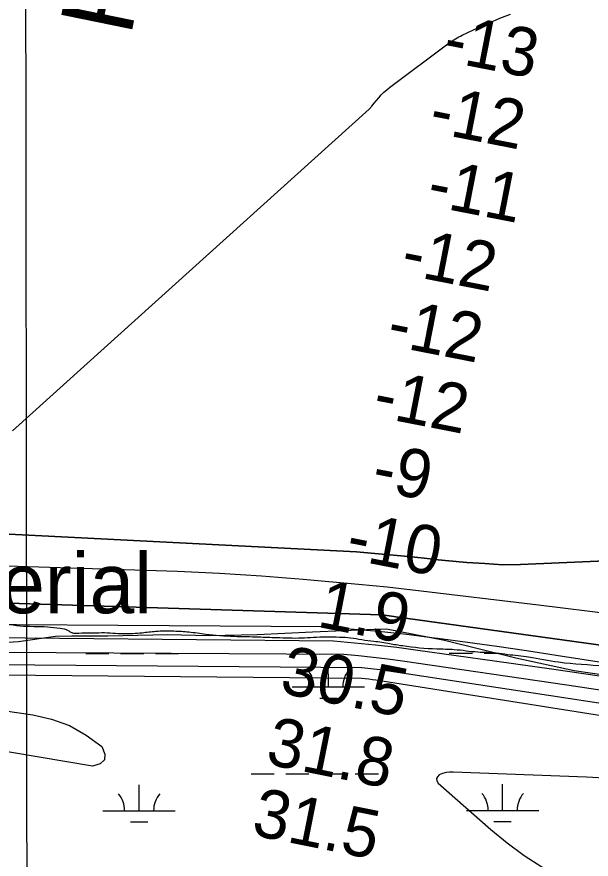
# Model space of a CAD drawing. Extents: x 3297753 to 3335611, y 652252 to 677623.
# Drawn here: x 3328136 to 3328929, y 669779 to 670942 of the extents above; entities that cross this region are included whole.
import ezdxf

# ---------------------------------------------------------------- set-up
doc = ezdxf.new("R2010")
doc.units = 0
for name, color, linetype in [('V-CHAN-NAID', 7, 'Continuous'), ('V-GRID-MAJR', 7, 'Continuous'), ('V-RIVR-EDGE', 7, 'Continuous'), ('V-RIVR-IDEN', 7, 'Continuous'), ('V-RIVR-RANG', 7, 'Continuous'), ('V-SITE-VEGE', 7, 'Continuous'), ('V-TOPO-DPTH', 7, 'Continuous'), ('V-TOPO-MAJR', 7, 'Continuous'), ('V-TOPO-MINR', 7, 'Continuous'), ('V-TOPO-WATR', 7, 'Continuous'), ('V-WETL-SWMP', 7, 'Continuous')]:
    doc.layers.add(name, color=color, linetype=linetype)

msp = doc.modelspace()

# ---------------------------------------------------------------- linework, layer by layer
at = {"layer": 'V-GRID-MAJR'}
msp.add_spline([(3328166.3, 657657.4), (3328162.4, 660686.2), (3328154.4, 666747.6), (3328146.5, 672809), (3328142.5, 675841.7)], degree=3, dxfattribs=at)
at = {"layer": 'V-RIVR-EDGE'}
msp.add_spline([(3327879, 670102.9), (3327909.3, 670104.9), (3327926.7, 670106.1), (3327962.3, 670106.8), (3327996.3, 670108), (3328015, 670108.8), (3328042.3, 670105), (3328062.6, 670102.9), (3328094.5, 670098.6), (3328101.6, 670103.6), (3328106.1, 670108.1), (3328109.9, 670108.1), (3328113.2, 670105.6), (3328121.1, 670103.6), (3328140.9, 670101), (3328178.7, 670099.7), (3328196.1, 670097.6), (3328207.2, 670094.6), (3328211, 670092.1), (3328225.9, 670091.3), (3328237.1, 670091.2), (3328253.7, 670091.6), (3328283.9, 670090.3), (3328309.2, 670091.5), (3328328.3, 670093.5), (3328353.1, 670093.9), (3328373.9, 670092.6), (3328397.1, 670089.6), (3328436.4, 670086.6), (3328470, 670085.7), (3328495.3, 670084.8), (3328529.3, 670084.3), (3328562.9, 670085.9), (3328581.9, 670085.4), (3328597.2, 670084.6), (3328612.6, 670082), (3328629.2, 670079.9), (3328651.1, 670076.5), (3328668.9, 670073.6), (3328716.2, 670069.3), (3328740.2, 670068.4), (3328772.9, 670065), (3328798.2, 670063.7), (3328814, 670061.6), (3328843, 670058.2), (3328884.4, 670051.1), (3328947.8, 670045.6), (3328986.8, 670040.1), (3329014.5, 670034.6), (3329039.8, 670029.6), (3329079.1, 670019.1), (3329124.7, 670008.6), (3329210.5, 669992.7), (3329241.5, 669987.2), (3329286.7, 669980.1), (3329317.8, 669975.4), (3329352.6, 669971.2), (3329396.9, 669965.3), (3329465.7, 669959.7), (3329492.6, 669954.3), (3329527, 669948.8), (3329556, 669942.9), (3329583.8, 669936.2), (3329600.3, 669930), (3329611.5, 669928.7), (3329625.2, 669928.2), (3329648.8, 669927.8), (3329666.6, 669926.1), (3329693.2, 669922.7), (3329774.8, 669908.4), (3329850.2, 669893.7), (3329890, 669886.5), (3329918.9, 669879.8), (3329941.3, 669876.5), (3329962, 669873.1), (3329989.8, 669871), (3330069.4, 669864.5), (3330091.7, 669861.6), (3330120.7, 669856.1), (3330141.9, 669852.8), (3330170.9, 669851), (3330191.6, 669850.2), (3330212.3, 669849.7), (3330238.4, 669846.3), (3330274.1, 669840.4), (3330355.3, 669822.4), (3330381.4, 669820.3), (3330431.1, 669814.7), (3330464.7, 669813.8), (3330513.6, 669809.2), (3330561.2, 669805.7), (3330584, 669804), (3330637.1, 669801), (3330674.4, 669799.6), (3330707.9, 669797.9), (3330749.8, 669792.4), (3330780.4, 669789.8), (3330809, 669786.9), (3330831.4, 669784.7), (3330848.4, 669785.9), (3330866.6, 669789.6), (3330884.9, 669794.6), (3330893.6, 669794.1), (3330906.9, 669793.7), (3330923.4, 669790.7), (3330940.4, 669781.6), (3330946.6, 669780.7), (3330953.3, 669780.3), (3330958.2, 669786.9), (3330962, 669787.7), (3330965.7, 669787.3), (3330967.8, 669783.2), (3330973.1, 669769.5), (3330975.6, 669767), (3330981, 669764.5), (3330984.7, 669767.4), (3330987.6, 669774), (3330991.8, 669777.3), (3331000.1, 669777.7), (3331005.5, 669778.1), (3331011.3, 669781.4), (3331022.1, 669785.1), (3331023.7, 669785.5), (3331026.2, 669782.2), (3331030.3, 669776.4), (3331038.6, 669776.4), (3331044.4, 669776.8), (3331050.2, 669778), (3331054.8, 669778.8), (3331068.9, 669778.4), (3331079.3, 669779.2), (3331088, 669778.7), (3331096.7, 669779.5), (3331100.4, 669778.7), (3331108.2, 669771.2), (3331113.2, 669771.2), (3331121.1, 669772.8), (3331128.1, 669773.6), (3331143.9, 669769), (3331154.7, 669769.9), (3331158.4, 669767.8), (3331164.6, 669760.3), (3331169.6, 669760.3), (3331175.8, 669762.8), (3331180.3, 669762.7), (3331192.8, 669759.4), (3331206, 669756), (3331214.7, 669757.7), (3331223.9, 669763.5), (3331225.9, 669763), (3331237.5, 669752.7), (3331238.8, 669753.1), (3331240, 669760.1), (3331242.5, 669760.5), (3331250.4, 669755.1), (3331256.2, 669749.3), (3331262.4, 669748.4), (3331263.6, 669752.6), (3331269, 669755.1), (3331274.8, 669753.4), (3331290.1, 669744.6), (3331296.8, 669744.6), (3331310.9, 669739.6), (3331321.6, 669738.8), (3331332.4, 669738.3), (3331340.7, 669732.5), (3331349, 669731.2), (3331362.2, 669732), (3331368.9, 669729.1), (3331376.3, 669727.4), (3331379.6, 669728.7), (3331384.2, 669733.2), (3331397.5, 669728.6), (3331436.8, 669724.4), (3331469.1, 669717.3), (3331474.5, 669712.3), (3331486.1, 669701.9), (3331496.4, 669696.1), (3331511.8, 669694.4), (3331531.7, 669691.4), (3331557.3, 669686.8), (3331578.1, 669685.1), (3331588.4, 669685.1), (3331603.3, 669680.9), (3331608.7, 669678.4), (3331618.2, 669678.8), (3331625.7, 669676.3), (3331636.1, 669675.8), (3331657.2, 669675.8), (3331666.3, 669676.6), (3331680.4, 669674.5), (3331691.6, 669672.8), (3331702.8, 669669.4), (3331714.4, 669665.3), (3331719.8, 669665.7), (3331726, 669669.4), (3331732.6, 669668.5), (3331738, 669666.9), (3331755.8, 669667.6), (3331766.6, 669666.8), (3331779, 669665.5), (3331787.7, 669668.4), (3331791.9, 669670), (3331794.8, 669670), (3331801.4, 669667.9), (3331808.5, 669668.3), (3331815.5, 669663.4), (3331821.7, 669661.3), (3331825.9, 669661.7), (3331830.8, 669662.5), (3331839.1, 669661.2), (3331846.2, 669655.8), (3331852.4, 669655.8), (3331864.8, 669656.6), (3331872.3, 669657), (3331889.7, 669655.3), (3331900, 669654.9), (3331916.6, 669653.6), (3331924.1, 669652.7), (3331930.7, 669649.4), (3331935.7, 669650.2), (3331941.5, 669650.2), (3331948.1, 669650.2), (3331956.8, 669650.2), (3331966.8, 669647.2), (3331981.7, 669645.1), (3331990.8, 669643.9), (3332001.6, 669643.4), (3332005.7, 669646.3), (3332010.3, 669644.6), (3332016.5, 669642.1), (3332023.1, 669641.3), (3332039.7, 669639.2), (3332059.1, 669630.8), (3332062.5, 669632.9), (3332067, 669633.7), (3332073.7, 669634.1), (3332089, 669633.2), (3332101.4, 669633.2), (3332115.9, 669633.2), (3332125.1, 669633.2), (3332139.6, 669633.1), (3332150.3, 669632.7), (3332166.5, 669629.7), (3332179.8, 669630.5), (3332191, 669632.2), (3332200.1, 669630.1), (3332207.1, 669628.8), (3332212.9, 669629.2), (3332215.8, 669630), (3332219.5, 669629.2), (3332232.4, 669626.7), (3332234.9, 669629.2), (3332239, 669632.9), (3332244.8, 669632.9), (3332253.1, 669631.2), (3332258.1, 669632), (3332261.8, 669629.9), (3332268.5, 669629.5), (3332273, 669630.7), (3332275.1, 669632), (3332285, 669629.9), (3332290.8, 669629.8), (3332293.3, 669629.8), (3332298.3, 669629), (3332303.7, 669629.4), (3332312.8, 669630.2), (3332314.5, 669630.6), (3332354.7, 669624.3), (3332366.7, 669623.4), (3332390.7, 669623), (3332415.2, 669622.9), (3332438.8, 669617), (3332453.7, 669616.6), (3332468.6, 669614.5), (3332485.6, 669611.1), (3332505.5, 669613.2), (3332519.2, 669612.3), (3332550.3, 669608.5), (3332567.6, 669604.7), (3332646, 669592.5), (3332665, 669588.3), (3332709.7, 669577), (3332735, 669570.3), (3332776, 669559.4), (3332815.4, 669549.4), (3332854.3, 669540.6), (3332875, 669535.1), (3332887.9, 669534.7), (3332914.8, 669526.8), (3332960.8, 669517.9), (3332988.5, 669515.4), (3333017.1, 669512), (3333049.9, 669503.2), (3333078, 669496.1), (3333131.5, 669481.5), (3333169.6, 669468.9), (3333225.5, 669452.2), (3333307.1, 669428), (3333339.8, 669421.3), (3333351, 669420.8), (3333373.8, 669415), (3333402.3, 669404.1), (3333408.5, 669402.3)], degree=3, dxfattribs=at)
at = {"layer": 'V-SITE-VEGE'}
for p, q in [((3328262, 670087), (3328344.7, 670089.1)), ((3328344.7, 670089.1), (3328401.8, 670087.5)), ((3328401.8, 670087.5), (3328468, 670089.2)), ((3328468, 670089.2), (3328544.5, 670092.6)), ((3328544.5, 670092.6), (3328630.1, 670096.2)), ((3328630.1, 670096.2), (3328646.7, 670096.6)), ((3328646.7, 670096.6), (3328726.7, 670081.4)), ((3328044.4, 670072.6), (3328138.9, 670079.4)), ((3328138.9, 670079.4), (3328189.9, 670086.7)), ((3328189.9, 670086.7), (3328212.4, 670087.3)), ((3328212.4, 670087.3), (3328262, 670087)), ((3328726.7, 670081.4), (3328825.1, 670056.8)), ((3328825.1, 670056.8), (3328906, 670039.2)), ((3328906, 670039.2), (3329018.4, 670023.2))]:
    msp.add_line(p, q, dxfattribs=at)
at = {"layer": 'V-TOPO-DPTH'}
for points in [[(3329505, 670214.6), (3328831.8, 670185.6), (3328807.2, 670185.3), (3328782.4, 670186.8), (3328757.6, 670188.6), (3328732.9, 670190.8), (3328708.2, 670193.2), (3328706.9, 670193.4), (3328681.6, 670196), (3328656.2, 670198.5), (3328630.8, 670200.9), (3328605.4, 670203.1), (3327899.1, 670238.9)], [(3329505, 670214.6), (3328831.8, 670185.6), (3328807.2, 670185.3), (3328782.4, 670186.8), (3328757.6, 670188.6), (3328732.9, 670190.8), (3328708.2, 670193.2), (3328706.9, 670193.4), (3328681.6, 670196), (3328656.2, 670198.5), (3328630.8, 670200.9), (3328605.4, 670203.1), (3327899.1, 670238.9)], [(3327859.7, 670140.6), (3328639.2, 670116.2), (3328639.9, 670116.2), (3328640.8, 670116.1), (3328641.8, 670115.9), (3328647.4, 670115.1), (3328650.5, 670114.6), (3328653.6, 670114.2), (3328656.7, 670113.7), (3328659.8, 670113.3), (3329341.5, 670019.2)], [(3329341.5, 670019.2), (3328659.8, 670113.3), (3328656.7, 670113.7), (3328653.6, 670114.2), (3328650.5, 670114.6), (3328647.4, 670115.1), (3328641.8, 670115.9), (3328640.8, 670116.1), (3328639.9, 670116.2), (3328639.2, 670116.2), (3327859.7, 670140.6)], [(3326790, 670096.5), (3327422.8, 670109.8), (3327491.7, 670106.9), (3327782.9, 670089.5), (3327816.7, 670087.5), (3328573.5, 670080.1), (3328602.7, 670077.6), (3328631.7, 670074.7), (3328660.8, 670071.3), (3328689.8, 670067.6), (3328795.8, 670052.8), (3328877.8, 670041.2), (3328959.7, 670029.3)]]:
    msp.add_lwpolyline(points, dxfattribs=at)
at = {"layer": 'V-TOPO-MAJR'}
msp.add_lwpolyline([(3326729.4, 670048.6), (3327629.3, 670044.4), (3327646.2, 670046.6), (3327663.1, 670048), (3327680.1, 670048.7), (3327697, 670048.5), (3327714, 670047.6), (3327823.6, 670038.9), (3327833.1, 670038.1), (3327842.5, 670037.4), (3327852, 670036.6), (3327861.4, 670035.7), (3328612.6, 670028.9), (3328617.5, 670028.3), (3328622.4, 670027.8), (3328627.3, 670027.1), (3328632.1, 670026.4), (3329397.7, 669905.4)], dxfattribs=at)
at = {"layer": 'V-TOPO-MINR'}
for points in [[(3328130.5, 670369.9), (3328623, 670814.3), (3328626.3, 670818.3), (3328629.5, 670822.2), (3328632.8, 670826.1), (3328636.1, 670830), (3328639.6, 670833.8), (3328643.2, 670837.4), (3328647, 670840.8), (3328651, 670844), (3328733.2, 670905.6), (3328735.4, 670907.1), (3328737.5, 670908.6), (3328739.7, 670910), (3328741.9, 670911.3), (3328744.2, 670912.6), (3328746.5, 670913.8), (3328748.9, 670915), (3328751.2, 670916.1), (3328774.7, 670927.1), (3328789, 670933.5), (3328803.3, 670939.6), (3328817.9, 670945.2)], [(3327899.1, 670238.9), (3328605.4, 670203.1), (3328630.8, 670200.9), (3328656.2, 670198.5), (3328681.6, 670196), (3328706.9, 670193.4), (3328708.2, 670193.2), (3328732.9, 670190.8), (3328757.6, 670188.6), (3328782.4, 670186.8), (3328807.2, 670185.3), (3328831.8, 670185.6), (3329505, 670214.6)], [(3328048.3, 670185.9), (3328358.1, 670176.6), (3328416.1, 670173.7), (3328474, 670169.8), (3328531.9, 670165.2), (3328608.3, 670158.4), (3328627.9, 670156.6), (3328647.5, 670154.6), (3328667.1, 670152.5), (3328686.6, 670150.3), (3328856.5, 670129.8), (3328961, 670117.2)], [(3326881.6, 670122.1), (3327432.8, 670126.8), (3327821.8, 670106.3), (3327837.8, 670105.5), (3327853.7, 670104.6), (3328557.9, 670100), (3328596.7, 670097), (3328635.5, 670093.5), (3328674.2, 670089.3), (3328712.9, 670084.6), (3328717.5, 670084), (3328758.4, 670078.5), (3328799.3, 670072.8), (3328840.2, 670066.8), (3328881, 670060.6), (3329568.3, 669954)], [(3326790, 670096.5), (3327422.8, 670109.8), (3327491.7, 670106.9), (3327782.9, 670089.5), (3327816.7, 670087.5), (3328573.5, 670080.1), (3328602.7, 670077.6), (3328631.7, 670074.7), (3328660.8, 670071.3), (3328689.8, 670067.6), (3328795.8, 670052.8), (3328877.8, 670041.2), (3328959.7, 670029.3)], [(3326767.9, 670078.6), (3327366, 670086.3), (3327414.3, 670088.9), (3327462.7, 670090.1), (3327511, 670089.3), (3327559.3, 670087.1), (3327797.8, 670071.3), (3327822.7, 670069.6), (3327847.6, 670067.9), (3327872.5, 670066.1), (3328587.7, 670061.9), (3328608, 670059.9), (3328628.4, 670057.8), (3328648.7, 670055.3), (3328668.9, 670052.5), (3328895.7, 670019.3), (3329009.1, 670002.5)], [(3326748, 670063), (3327508.9, 670066.2), (3327540.1, 670068.3), (3327571.4, 670069.3), (3327602.6, 670068.8), (3327633.9, 670067.3), (3327811.3, 670054.4), (3327828.1, 670053.1), (3327844.9, 670051.9), (3327861.7, 670050.6), (3327878.5, 670049.2), (3328612.9, 670043.6), (3328625.3, 670042.2), (3328637.6, 670040.6), (3328649.8, 670038.9), (3329145, 669963.3)], [(3327846, 670023.5), (3328158.4, 669978.3), (3328184.4, 669972.1), (3328209.3, 669963.2), (3328232.2, 669950.1), (3328253.8, 669934.2), (3328257.7, 669924), (3328257.6, 669915.8), (3328251.3, 669910.5), (3328240.9, 669907.1), (3327872.2, 669969.2)], [(3329020, 669886.7), (3328923, 669892), (3328738.9, 669899.2), (3328733.9, 669899.1), (3328728.9, 669898.4), (3328724.2, 669897), (3328719.5, 669895.2), (3328717, 669892.7), (3328715.7, 669890), (3328716.3, 669887.1), (3328718, 669884), (3328790.8, 669820), (3328813.3, 669801.5), (3328836.7, 669784.1), (3328861.2, 669768.4), (3328886.4, 669753.7), (3328912.5, 669740.4), (3328938.8, 669727.7)]]:
    msp.add_lwpolyline(points, dxfattribs=at)
at = {"layer": 'V-TOPO-WATR'}
msp.add_lwpolyline([(3327859.7, 670140.6), (3328639.2, 670116.2), (3328639.9, 670116.2), (3328640.8, 670116.1), (3328641.8, 670115.9), (3328647.4, 670115.1), (3328650.5, 670114.6), (3328653.6, 670114.2), (3328656.7, 670113.7), (3328659.8, 670113.3), (3329341.5, 670019.2)], dxfattribs=at)
at = {"layer": 'V-WETL-SWMP'}
for p, q in [((3328262, 670087), (3328344.7, 670089.1)), ((3328344.7, 670089.1), (3328401.8, 670087.5)), ((3328401.8, 670087.5), (3328468, 670089.2)), ((3328468, 670089.2), (3328544.5, 670092.6)), ((3328544.5, 670092.6), (3328630.1, 670096.2)), ((3328630.1, 670096.2), (3328646.7, 670096.6)), ((3328646.7, 670096.6), (3328726.7, 670081.4)), ((3328044.4, 670072.6), (3328138.9, 670079.4)), ((3328138.9, 670079.4), (3328189.9, 670086.7)), ((3328189.9, 670086.7), (3328212.4, 670087.3)), ((3328212.4, 670087.3), (3328262, 670087)), ((3328726.7, 670081.4), (3328825.1, 670056.7)), ((3328231.6, 670062.8), (3328263.6, 670062.9)), ((3328279.6, 670062.9), (3328311.6, 670062.9)), ((3328327.6, 670062.9), (3328359.6, 670063)), ((3328733.5, 670063.4), (3328765.5, 670063.4)), ((3328781.5, 670063.4), (3328798.4, 670063.4)), ((3328825.1, 670056.7), (3328906, 670039.2)), ((3328566.5, 670016.8), (3328566.4, 670052.8)), ((3328906, 670039.2), (3329018.4, 670023.2)), ((3328516.5, 670016.7), (3328616.5, 670016.8)), ((3328554.5, 670001.3), (3328578.5, 670001.3)), ((3328459.7, 669896.6), (3328491.7, 669896.6)), ((3328507.7, 669896.6), (3328539.7, 669896.7)), ((3328555.7, 669896.7), (3328587.7, 669896.7)), ((3328603.7, 669896.7), (3328635.7, 669896.8)), ((3328305.2, 669845.7), (3328305.2, 669881.7)), ((3328807.1, 669846.2), (3328807.1, 669882.2)), ((3328255.2, 669845.6), (3328355.2, 669845.7)), ((3328757.1, 669846.1), (3328857.1, 669846.2)), ((3328293.2, 669830.2), (3328317.2, 669830.3)), ((3328795.1, 669830.7), (3328819.1, 669830.8))]:
    msp.add_line(p, q, dxfattribs=at)
for centre, start, end in [((3328511.2, 670017.2), 359.2865, 40.8301), ((3328621.7, 670017.3), 139.2865, 180.8301), ((3328250, 669846.1), 359.2865, 40.8301), ((3328360.4, 669846.2), 139.2865, 180.8301), ((3328751.9, 669846.6), 359.2865, 40.8301), ((3328862.4, 669846.7), 139.2865, 180.8301)]:
    msp.add_arc(centre, 35.2, start, end, dxfattribs=at)

# ---------------------------------------------------------------- texts
at = {"layer": 'V-CHAN-NAID'}
msp.add_text('RICHARD POWEL RANGE FRONT (218.4)', height=100, rotation=78.4486, dxfattribs=at).set_placement((3328293.6, 670913.6))
at = {"layer": 'V-RIVR-IDEN'}
msp.add_text('Aerial ', height=83, dxfattribs=at).set_placement((3328039.4, 670118.3))
at = {"layer": 'V-RIVR-RANG'}
for s, rotation, p in [('-13', 348.9466, (3328722.3, 670881.3)), ('-12', 348.9466, (3328703.4, 670783.1)), ('-11', 348.9466, (3328700.3, 670681.8)), ('-12', 348.9466, (3328664.5, 670586.9)), ('-12', 348.9466, (3328645.1, 670488.8)), ('-12', 348.9466, (3328625.7, 670390.7)), ('-9', 348.9466, (3328624.2, 670289.1)), ('-10', 348.9466, (3328588.7, 670194.1)), ('1.9', 348.9466, (3328549.3, 670099.9)), ('30.5', 348.6583, (3328497.5, 670008.8)), ('31.8', 348.6583, (3328478.1, 669910.7)), ('31.5', 348.6583, (3328458.7, 669812.6))]:
    msp.add_text(s, height=67, rotation=rotation, dxfattribs=at).set_placement(p)

doc.saveas('drawing.dxf')
